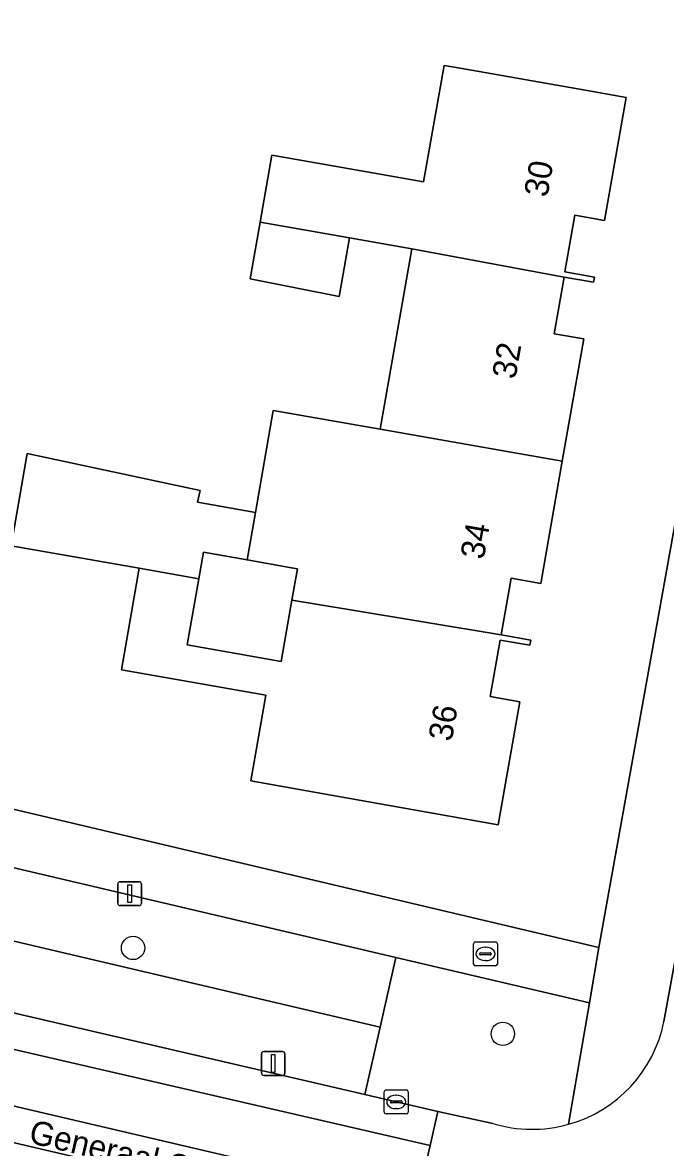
# Model space of a CAD drawing. Extents: x 163683 to 164494, y 382709 to 383872.
# Drawn here: x 163875.63 to 163902.55, y 383411.95 to 383459.09 of the extents above; entities that cross this region are included whole.
import ezdxf

# ---------------------------------------------------------------- set-up
doc = ezdxf.new("R2010")
doc.units = 0
for name, color, linetype in [('IMGEO_Boom', 7, 'Continuous'), ('IMGEO_Brandkraan', 7, 'Continuous'), ('IMGEO_Erf', 7, 'Continuous'), ('IMGEO_Groenvoorziening', 7, 'Continuous'), ('IMGEO_Kolk', 7, 'Continuous'), ('IMGEO_Lichtmast', 7, 'Continuous'), ('IMGEO_Openbare_ruimte_label', 7, 'Continuous'), ('IMGEO_Pand', 7, 'Continuous'), ('IMGEO_Pand_nummerreeks', 7, 'Continuous'), ('IMGEO_Parkeervlak_open', 7, 'Continuous'), ('IMGEO_Rijbaan_lokaal_open', 7, 'Continuous'), ('IMGEO_Voetpad_open', 7, 'Continuous')]:
    doc.layers.add(name, color=color, linetype=linetype)

msp = doc.modelspace()

# ---------------------------------------------------------------- linework, layer by layer
at = {"layer": 'IMGEO_Boom'}
for centre in [(163880.26, 383420.31), (163895.74, 383416.71)]:
    msp.add_circle(centre, 0.489, dxfattribs=at)
at = {"layer": 'IMGEO_Brandkraan'}
for p, q in [((163894.511, 383419.634), (163894.511, 383420.486)), ((163894.586, 383420.56), (163895.438, 383420.56)), ((163895.512, 383420.486), (163895.512, 383419.634)), ((163894.77, 383420.054), (163894.77, 383420.066)), ((163895.208, 383420.017), (163894.81, 383420.017)), ((163894.813, 383420.103), (163895.211, 383420.103)), ((163894.999, 383420.34), (163895.024, 383420.34)), ((163895.254, 383420.066), (163895.254, 383420.054)), ((163895.438, 383419.56), (163894.586, 383419.56)), ((163895.022, 383419.78), (163894.997, 383419.78))]:
    msp.add_line(p, q, dxfattribs=at)
for points in [[(163894.511, 383419.634), (163894.511, 383420.486)], [(163894.586, 383420.56), (163895.438, 383420.56)], [(163895.512, 383420.486), (163895.512, 383419.634)], [(163895.438, 383419.56), (163894.586, 383419.56)]]:
    msp.add_lwpolyline(points, dxfattribs=at)
for centre, radius, start, end in [((163894.588, 383420.484), 0.0765, 91.552, 178.448), ((163894.588, 383420.484), 0.0765, 91.552, 178.448), ((163895.436, 383420.484), 0.0765, 1.552, 88.448), ((163895.436, 383420.484), 0.0765, 1.552, 88.448), ((163894.81, 383420.063), 0.0403, 85.8775, 175.7526), ((163894.807, 383420.053), 0.0366, 178.938, 274.7102), ((163895.211, 383420.06), 0.043, 264.8664, 352.4533), ((163895.215, 383420.065), 0.0386, 1.7309, 96.639), ((163894.588, 383419.636), 0.0765, 181.552, 268.448), ((163894.588, 383419.636), 0.0765, 181.552, 268.448), ((163895.436, 383419.636), 0.0765, 271.552, 358.448), ((163895.436, 383419.636), 0.0765, 271.552, 358.448)]:
    msp.add_arc(centre, radius, start, end, dxfattribs=at)
for centre, major_axis, ratio, start_param, end_param in [((163894.998, 383420.06), (-0.387, 0.002), 0.722429, 4.712389, 7.853982), ((163895.023, 383420.06), (-0.39, 0.002), 0.717154, 1.570796, 4.712389)]:
    msp.add_ellipse(centre, major_axis=major_axis, ratio=ratio, start_param=start_param, end_param=end_param, dxfattribs=at)
at = {"layer": 'IMGEO_Erf'}
msp.add_lwpolyline([(163837.368, 383461.967), (163835.189, 383452.678), (163834.16, 383448.296), (163833.754, 383446.531), (163831.477, 383436.455), (163837.936, 383434.797), (163843.936, 383433.408), (163866.249, 383428.241), (163868.851, 383427.627), (163899.759, 383420.325), (163906.853, 383459.8)], dxfattribs=at)
msp.add_lwpolyline([(163885.579, 383450.722), (163886.071, 383453.525), (163889.815, 383452.867), (163892.422, 383452.409), (163893.278, 383457.284), (163893.95, 383457.166), (163899.278, 383456.23), (163900.903, 383455.945), (163899.998, 383450.792), (163898.757, 383451.01), (163898.34, 383448.636), (163899.581, 383448.418), (163899.543, 383448.201), (163898.302, 383448.419), (163897.886, 383446.046), (163899.126, 383445.828), (163898.227, 383440.708), (163897.327, 383435.584), (163896.087, 383435.802), (163895.67, 383433.428), (163896.91, 383433.21), (163896.872, 383432.993), (163895.632, 383433.211), (163895.215, 383430.838), (163896.455, 383430.62), (163895.551, 383425.468), (163887.93, 383426.822), (163885.191, 383427.309), (163885.822, 383430.9), (163879.775, 383431.962), (163880.522, 383436.219), (163875.153, 383437.162), (163875.832, 383441.026), (163883.065, 383439.476), (163882.959, 383438.982), (163885.38, 383438.557), (163886.131, 383442.832), (163890.603, 383442.047), (163891.93, 383449.606), (163889.322, 383450.064), (163888.89, 383447.604), (163885.161, 383448.343)], close=True, dxfattribs=at)
at = {"layer": 'IMGEO_Groenvoorziening'}
for points in [[(163868.201, 383425.328), (163867.54, 383422.415), (163890.603, 383416.989), (163891.265, 383419.907)], [(163866.886, 383419.533), (163889.964, 383414.169), (163890.603, 383416.989), (163867.54, 383422.415), (163866.991, 383419.994)]]:
    msp.add_lwpolyline(points, close=True, dxfattribs=at)
msp.add_lwpolyline([(163898.489, 383412.92), (163899.366, 383418.003), (163891.265, 383419.907), (163890.603, 383416.989), (163889.964, 383414.169), (163893.023, 383413.458), (163895.327, 383412.958)], dxfattribs=at)
msp.add_arc((163896.973, 383418.306), 5.596, 252.8989, 285.7241, dxfattribs=at)
at = {"layer": 'IMGEO_Kolk'}
for p, q in [((163890.778, 383413.431), (163890.778, 383414.283)), ((163890.853, 383414.357), (163891.705, 383414.357)), ((163891.779, 383414.283), (163891.779, 383413.431)), ((163891.037, 383413.851), (163891.037, 383413.863)), ((163891.475, 383413.814), (163891.077, 383413.814)), ((163891.08, 383413.9), (163891.478, 383413.9)), ((163891.266, 383414.137), (163891.291, 383414.137)), ((163891.521, 383413.863), (163891.521, 383413.851)), ((163891.705, 383413.357), (163890.853, 383413.357)), ((163891.289, 383413.577), (163891.264, 383413.577))]:
    msp.add_line(p, q, dxfattribs=at)
for points in [[(163890.778, 383413.431), (163890.778, 383414.283)], [(163890.853, 383414.357), (163891.705, 383414.357)], [(163891.779, 383414.283), (163891.779, 383413.431)], [(163891.705, 383413.357), (163890.853, 383413.357)]]:
    msp.add_lwpolyline(points, dxfattribs=at)
for centre, radius, start, end in [((163890.855, 383414.281), 0.0765, 91.552, 178.448), ((163890.855, 383414.281), 0.0765, 91.552, 178.448), ((163891.703, 383414.281), 0.0765, 1.552, 88.448), ((163891.703, 383414.281), 0.0765, 1.552, 88.448), ((163891.077, 383413.86), 0.0403, 85.8775, 175.7526), ((163891.074, 383413.85), 0.0366, 178.938, 274.7102), ((163891.478, 383413.857), 0.043, 264.8664, 352.4533), ((163891.482, 383413.862), 0.0386, 1.7309, 96.639), ((163890.855, 383413.433), 0.0765, 181.552, 268.448), ((163890.855, 383413.433), 0.0765, 181.552, 268.448), ((163891.703, 383413.433), 0.0765, 271.552, 358.448), ((163891.703, 383413.433), 0.0765, 271.552, 358.448)]:
    msp.add_arc(centre, radius, start, end, dxfattribs=at)
for centre, major_axis, ratio, start_param, end_param in [((163891.265, 383413.857), (-0.387, 0.002), 0.722429, 4.712389, 7.853982), ((163891.29, 383413.857), (-0.39, 0.002), 0.717154, 1.570796, 4.712389)]:
    msp.add_ellipse(centre, major_axis=major_axis, ratio=ratio, start_param=start_param, end_param=end_param, dxfattribs=at)
at = {"layer": 'IMGEO_Lichtmast'}
for p, q in [((163879.62, 383422.182), (163879.62, 383422.982)), ((163879.62, 383422.982), (163879.62, 383422.182)), ((163879.72, 383423.082), (163880.51, 383423.082)), ((163880.51, 383423.082), (163879.72, 383423.082)), ((163880.61, 383422.982), (163880.61, 383422.182)), ((163880.61, 383422.182), (163880.61, 383422.982)), ((163880.51, 383422.082), (163879.72, 383422.082)), ((163879.72, 383422.082), (163880.51, 383422.082)), ((163885.631, 383415.067), (163885.631, 383415.867)), ((163885.631, 383415.867), (163885.631, 383415.067)), ((163885.731, 383415.967), (163886.521, 383415.967)), ((163886.521, 383415.967), (163885.731, 383415.967)), ((163886.621, 383415.867), (163886.621, 383415.067)), ((163886.621, 383415.067), (163886.621, 383415.867)), ((163886.521, 383414.967), (163885.731, 383414.967)), ((163885.731, 383414.967), (163886.521, 383414.967))]:
    msp.add_line(p, q, dxfattribs=at)
for points in [[(163880.04, 383422.957), (163880.19, 383422.957), (163880.19, 383422.207), (163880.04, 383422.207), (163880.04, 383422.957)], [(163886.051, 383415.842), (163886.201, 383415.842), (163886.201, 383415.092), (163886.051, 383415.092), (163886.051, 383415.842)]]:
    msp.add_lwpolyline(points, dxfattribs=at)
for centre, start, end in [((163879.72, 383422.982), 90, 180), ((163879.72, 383422.982), 90, 180), ((163880.51, 383422.982), 0, 90), ((163880.51, 383422.982), 360, 90), ((163879.72, 383422.182), 180, 270), ((163879.72, 383422.182), 180, 270), ((163880.51, 383422.182), 270, 0), ((163880.51, 383422.182), 270, 0), ((163885.731, 383415.867), 90, 180), ((163885.731, 383415.867), 90, 180), ((163886.521, 383415.867), 0, 90), ((163886.521, 383415.867), 360, 90), ((163885.731, 383415.067), 180, 270), ((163885.731, 383415.067), 180, 270), ((163886.521, 383415.067), 270, 0), ((163886.521, 383415.067), 270, 0)]:
    msp.add_arc(centre, 0.1, start, end, dxfattribs=at)
at = {"layer": 'IMGEO_Pand'}
for points in [[(163898.302, 383448.419), (163899.543, 383448.201), (163899.581, 383448.418), (163898.34, 383448.636), (163898.757, 383451.01), (163899.998, 383450.792), (163900.903, 383455.945), (163899.278, 383456.23), (163893.95, 383457.166), (163893.278, 383457.284), (163892.422, 383452.409), (163889.815, 383452.867), (163886.071, 383453.525), (163885.579, 383450.722), (163889.322, 383450.064), (163891.93, 383449.606)], [(163885.579, 383450.722), (163885.161, 383448.343), (163888.89, 383447.604), (163889.322, 383450.064)], [(163898.302, 383448.419), (163891.93, 383449.606), (163890.603, 383442.047), (163898.227, 383440.708), (163899.126, 383445.828), (163897.886, 383446.046)], [(163898.227, 383440.708), (163890.603, 383442.047), (163886.131, 383442.832), (163885.38, 383438.557), (163885.031, 383436.568), (163886.894, 383436.241), (163887.138, 383436.198), (163886.906, 383434.88), (163889.276, 383434.487), (163895.67, 383433.428), (163896.087, 383435.802), (163897.327, 383435.584)], [(163885.38, 383438.557), (163882.959, 383438.982), (163883.065, 383439.476), (163875.832, 383441.026), (163875.153, 383437.162), (163880.522, 383436.219), (163883.012, 383435.782), (163883.206, 383436.889), (163885.031, 383436.568)], [(163886.906, 383434.88), (163887.138, 383436.198), (163886.894, 383436.241), (163885.031, 383436.568), (163883.206, 383436.889), (163883.012, 383435.782), (163882.523, 383433.003), (163886.455, 383432.313)], [(163896.455, 383430.62), (163895.215, 383430.838), (163895.632, 383433.211), (163896.872, 383432.993), (163896.91, 383433.21), (163895.67, 383433.428), (163889.276, 383434.487), (163886.906, 383434.88), (163886.455, 383432.313), (163882.523, 383433.003), (163883.012, 383435.782), (163880.522, 383436.219), (163879.775, 383431.962), (163885.822, 383430.9), (163885.191, 383427.309), (163887.93, 383426.822), (163895.551, 383425.468)]]:
    msp.add_lwpolyline(points, close=True, dxfattribs=at)
at = {"layer": 'IMGEO_Parkeervlak_open'}
msp.add_lwpolyline([(163830.362, 383420.809), (163903.102, 383403.799), (163903.557, 383405.524), (163891.83, 383408.274), (163827.942, 383423.215)], dxfattribs=at)
at = {"layer": 'IMGEO_Rijbaan_lokaal_open'}
for points in [[(163889.964, 383414.169), (163866.886, 383419.533), (163860.921, 383420.912), (163836.716, 383426.613), (163829.425, 383428.331), (163828.201, 383428.619), (163827.854, 383427.16), (163860.525, 383419.464), (163892.693, 383412.027), (163893.023, 383413.458)], [(163892.693, 383412.027), (163860.525, 383419.464), (163827.854, 383427.16), (163827.318, 383424.902), (163892.163, 383409.724)], [(163892.163, 383409.724), (163827.318, 383424.902), (163826.97, 383423.439), (163827.799, 383423.249), (163827.942, 383423.215), (163891.83, 383408.274)]]:
    msp.add_lwpolyline(points, close=True, dxfattribs=at)
for points in [[(163906.073, 383415.027), (163906.707, 383418.906), (163902.917, 383419.586), (163902.486, 383417.224)], [(163895.327, 383412.958), (163893.023, 383413.458), (163892.693, 383412.027), (163892.163, 383409.724), (163891.83, 383408.274), (163903.557, 383405.524), (163903.102, 383403.799), (163905.911, 383403.137)]]:
    msp.add_lwpolyline(points, dxfattribs=at)
for centre, radius, start, end in [((163896.986, 383418.324), 5.609, 285.5428, 348.6933), ((163896.973, 383418.306), 5.596, 252.8989, 285.7241)]:
    msp.add_arc(centre, radius, start, end, dxfattribs=at)
at = {"layer": 'IMGEO_Voetpad_open'}
for points in [[(163938.294, 383585.934), (163938.347, 383586.143), (163937.881, 383586.251), (163938.784, 383590.169), (163939.213, 383590.075), (163939.687, 383592.228), (163936.453, 383592.966), (163935.173, 383586.624), (163931.02, 383567.996), (163930.664, 383566.399), (163916.715, 383503.841), (163915.374, 383497.568), (163907.226, 383461.874), (163906.853, 383459.8), (163899.759, 383420.325), (163899.366, 383418.003), (163898.489, 383412.92)], [(163902.486, 383417.224), (163902.917, 383419.586), (163903.666, 383423.694), (163903.693, 383423.896)]]:
    msp.add_lwpolyline(points, dxfattribs=at)
msp.add_lwpolyline([(163868.851, 383427.627), (163866.249, 383428.241), (163843.936, 383433.408), (163837.936, 383434.797), (163831.477, 383436.455), (163829.014, 383437.037), (163825.874, 383429.195), (163828.201, 383428.619), (163829.425, 383428.331), (163830.795, 383434.141), (163838.037, 383432.437), (163862.222, 383426.748), (163868.201, 383425.328), (163891.265, 383419.907), (163899.366, 383418.003), (163899.759, 383420.325)], close=True, dxfattribs=at)
msp.add_arc((163896.986, 383418.324), 5.609, 285.5428, 348.6933, dxfattribs=at)

# ---------------------------------------------------------------- texts
at = {"layer": 'IMGEO_Openbare_ruimte_label'}
msp.add_text('Generaal Cronjéstraat', height=1, rotation=346.7004, dxfattribs=at).set_placement((163875.85, 383412.154))
at = {"layer": 'IMGEO_Pand_nummerreeks'}
for s, rotation, p in [('30', 80.039, (163897.604, 383451.731)), ('32', 80.0396, (163896.265, 383444.107)), ('34', 80.0422, (163894.938, 383436.551)), ('36', 80.0479, (163893.599, 383428.93))]:
    msp.add_text(s, height=1, rotation=rotation, dxfattribs=at).set_placement(p)

doc.saveas('drawing.dxf')
